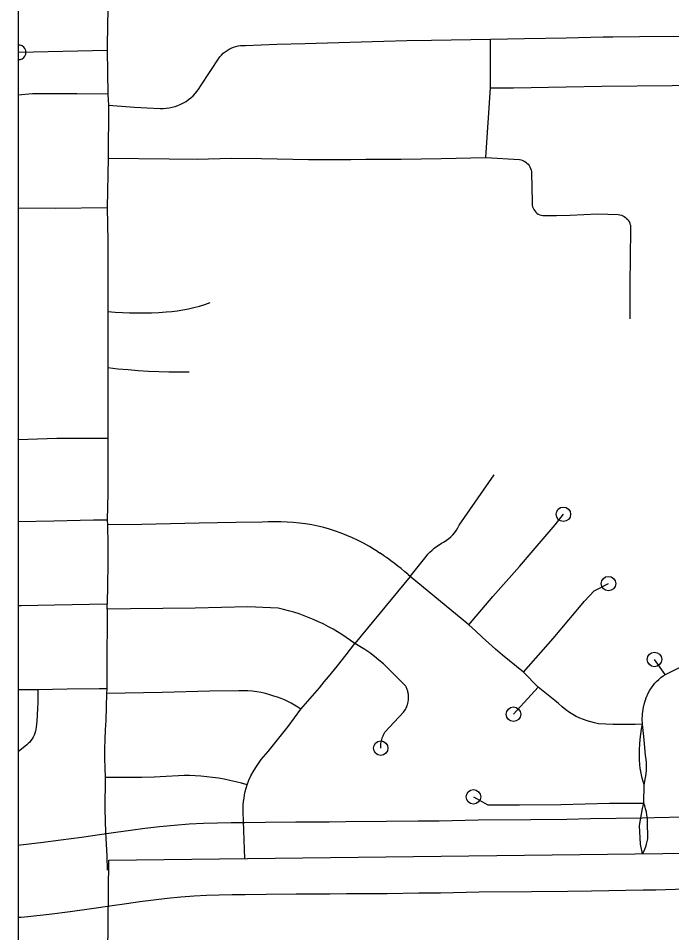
# Model space of a CAD drawing. Extents: x 1127717 to 1741049, y 2026793 to 2244711.
# Drawn here: x 1278363 to 1280619, y 2106486 to 2109643 of the extents above; entities that cross this region are included whole.
import ezdxf

# ---------------------------------------------------------------- set-up
doc = ezdxf.new("R2010")
doc.units = 0
for name, color, linetype in [('1', 7, 'Continuous'), ('10', 7, 'Continuous'), ('33', 7, 'Continuous'), ('6', 7, 'Continuous')]:
    doc.layers.add(name, color=color, linetype=linetype)

msp = doc.modelspace()

# ---------------------------------------------------------------- linework, layer by layer
at = {"layer": '1'}
msp.add_lwpolyline([(1349634.2, 2111942.3), (1278362.7, 2111942.3), (1278362.7, 2066677.1), (1349634.2, 2066677.1)], close=True, dxfattribs=at)
at = {"layer": '10'}
for points in [[(1280516.3, 2106882.5), (1280559.3, 2106883.1), (1280661.2, 2106885.5), (1280785.1, 2106886.9), (1280984.4, 2106891.8), (1281206.9, 2106896.8), (1281418.7, 2106900.2), (1281535.6, 2106902.3), (1281710.3, 2106906.6), (1281908.6, 2106911.8), (1282066.5, 2106915.6), (1282252, 2106920.8), (1282403.4, 2106925.3)], [(1278651.4, 2106825.8), (1278699.6, 2106833.2), (1278749.8, 2106840.2), (1278800.1, 2106846.6), (1278850.4, 2106852.3), (1278900.7, 2106857.4), (1278953.2, 2106862), (1279002.6, 2106864.1), (1279050.2, 2106865.6), (1279097.8, 2106866.5), (1279144.6, 2106866.7)], [(1279144.6, 2106866.7), (1279215.4, 2106867.8), (1279320.8, 2106868.7), (1279420.9, 2106868.7), (1279435.5, 2106868.8), (1279493.2, 2106869.5), (1279633.9, 2106870.4), (1279743.2, 2106871.6), (1279816, 2106872.5), (1279950.6, 2106875.2), (1280132.5, 2106876.6), (1280256.6, 2106878), (1280337.9, 2106879.5), (1280516.3, 2106882.5)], [(1278362.7, 2106788.5), (1278369.8, 2106789.2), (1278439.5, 2106797.2), (1278509.9, 2106806.1), (1278580.4, 2106815.6), (1278651.4, 2106825.8)], [(1282410.9, 2106675.4), (1282259.3, 2106670.9), (1282072.9, 2106665.7), (1281914.9, 2106661.9), (1281716.6, 2106656.6), (1281540.9, 2106652.4), (1281423, 2106650.2), (1281211.7, 2106646.9), (1280990.3, 2106641.9), (1280789.6, 2106636.9), (1280665.5, 2106635.5), (1280564, 2106633.1), (1280520.5, 2106632.5)], [(1279146, 2106616.7), (1279100.7, 2106616.5), (1279056.4, 2106615.7), (1279012, 2106614.3), (1278969.5, 2106612.4), (1278924.2, 2106608.5), (1278877, 2106603.7), (1278829.9, 2106598.4), (1278782.8, 2106592.4), (1278735.8, 2106585.8), (1278687.1, 2106578.4)], [(1280520.5, 2106632.5), (1280342.2, 2106629.5), (1280260.2, 2106628), (1280134.9, 2106626.6), (1279954.1, 2106625.2), (1279820, 2106622.5), (1279746.1, 2106621.7), (1279636.1, 2106620.4), (1279495.5, 2106619.5), (1279438.4, 2106618.8), (1279422.3, 2106618.7), (1279321.8, 2106618.7), (1279218.4, 2106617.9), (1279146, 2106616.7)], [(1278687.1, 2106578.4), (1278615, 2106568), (1278542.2, 2106558.2), (1278469.4, 2106549), (1278395.3, 2106540.4), (1278372.1, 2106538.4), (1278362.7, 2106537.8)]]:
    msp.add_lwpolyline(points, dxfattribs=at)
at = {"layer": '33'}
for points in [[(1278673.4, 2109913), (1278673.7, 2109704.7), (1278671.1, 2109634.6), (1278669.6, 2109532.1)], [(1279993.6, 2109571.1), (1280111, 2109573.9), (1280254.2, 2109575.5), (1280381.5, 2109579), (1280415.9, 2109578.7), (1280507.6, 2109579.8), (1280672.2, 2109581.7), (1280842.9, 2109586.5)], [(1278674.5, 2109343.3), (1278719, 2109339.7), (1278763.5, 2109336.6), (1278808.1, 2109334), (1278852.7, 2109331.9), (1278863, 2109331.9), (1278873.5, 2109332.6), (1278883.7, 2109334), (1278894.1, 2109336.1), (1278904.1, 2109338.9), (1278913.9, 2109342.3), (1278923.5, 2109346.4), (1278932.9, 2109351.1), (1278941.8, 2109356.4), (1278950.4, 2109362.3), (1278958.6, 2109368.8), (1278966.3, 2109375.8), (1278973.5, 2109383.3), (1278980.3, 2109391.3), (1278986.4, 2109399.7), (1278992.1, 2109408.5), (1279058.7, 2109510), (1279064.2, 2109516.3), (1279070.2, 2109522.2), (1279076.5, 2109527.6), (1279083.4, 2109532.5), (1279090.5, 2109536.8), (1279098, 2109540.5), (1279105.8, 2109543.6), (1279113.7, 2109546.1), (1279121.9, 2109548), (1279130.1, 2109549.2), (1279138.5, 2109549.8), (1279146.9, 2109549.7), (1279255.8, 2109553.3), (1279352.8, 2109556), (1279391.4, 2109557), (1279624.3, 2109563.7), (1279704.3, 2109566.1), (1279789.6, 2109567.3), (1279993.6, 2109571.1)], [(1279993.6, 2109402.9), (1279993.6, 2109571.1)], [(1278669.6, 2109532.1), (1278364.3, 2109525.6)], [(1278669.6, 2109532.1), (1278672.4, 2109380.9)], [(1279977.2, 2109162.7), (1279993.6, 2109402.9)], [(1279993.6, 2109402.9), (1280072.3, 2109403.2), (1280254, 2109406.6), (1280377.3, 2109408.7), (1280620.7, 2109411.3), (1280842.7, 2109413.9)], [(1278672.4, 2109380.9), (1278565, 2109382.4), (1278412, 2109382.2), (1278362.7, 2109378.2)], [(1278672.4, 2109380.9), (1278674.5, 2109343.3)], [(1278674.5, 2109343.3), (1278673, 2109160.3)], [(1278673, 2109160.3), (1278883.5, 2109157.6), (1278980.2, 2109157.2), (1279098.5, 2109159.8), (1279202, 2109159.5), (1279364.8, 2109155.6), (1279375.8, 2109155.4), (1279510.8, 2109156.1), (1279562.2, 2109157), (1279684.5, 2109156.3), (1279822.5, 2109159.4), (1279977.2, 2109162.7)], [(1279977.2, 2109162.7), (1280093.7, 2109155.5), (1280099.3, 2109154.2), (1280104.7, 2109152.3), (1280109.8, 2109149.8), (1280114.5, 2109146.8), (1280119, 2109143.2), (1280122.8, 2109139.1), (1280126.4, 2109134.6), (1280129.4, 2109129.8), (1280131.7, 2109124.6), (1280133.4, 2109119.2), (1280134.6, 2109113.7), (1280135.2, 2109108), (1280137.1, 2109009), (1280136.8, 2109003.5), (1280137.2, 2108998), (1280138.4, 2108992.6), (1280140.1, 2108987.4), (1280142.5, 2108982.5), (1280145.7, 2108978), (1280149.3, 2108973.9), (1280153.4, 2108970.2), (1280158, 2108967.2), (1280163, 2108964.8), (1280168.1, 2108963), (1280173.5, 2108962), (1280220.8, 2108962.6), (1280268, 2108963.8), (1280315.2, 2108965.7), (1280362.4, 2108968.3), (1280434.3, 2108965.5), (1280439.6, 2108964.7), (1280444.9, 2108963.3), (1280449.9, 2108961.3), (1280454.6, 2108958.8), (1280459.1, 2108955.7), (1280463.2, 2108952.1), (1280466.8, 2108948), (1280470, 2108943.6), (1280472.5, 2108938.8), (1280474.5, 2108933.8), (1280476.1, 2108928.6), (1280476.8, 2108923.2), (1280477, 2108917.8), (1280476.5, 2108912.3), (1280475.1, 2108818.3), (1280474.2, 2108724.2), (1280473.7, 2108630.1), (1280473.7, 2108605.9)], [(1278673, 2109160.3), (1278669.8, 2108989.4)], [(1278362.7, 2108989), (1278490.8, 2108988), (1278669.8, 2108989.4)], [(1278669.8, 2108989.4), (1278671.9, 2108874), (1278671.7, 2108680.7), (1278671.8, 2108630.6)], [(1278671.8, 2108630.6), (1278697, 2108628.8), (1278722.1, 2108627.3), (1278747.2, 2108626.4), (1278772.4, 2108626), (1278797.5, 2108626), (1278822.8, 2108626.5), (1278847.9, 2108627.5), (1278873, 2108629), (1278892.4, 2108630.9), (1278911.6, 2108633.4), (1278930.9, 2108636.5), (1278949.9, 2108640.3), (1278968.9, 2108644.7), (1278987.8, 2108649.7), (1279006.3, 2108655.3), (1279024.8, 2108661.6)], [(1278671.8, 2108630.6), (1278672.2, 2108585.6), (1278671.6, 2108437.1)], [(1278671.6, 2108437.1), (1278671.9, 2108192.8)], [(1278671.6, 2108437.1), (1278706.7, 2108433.3), (1278741.8, 2108430.1), (1278776.9, 2108427.4), (1278812.1, 2108425.2), (1278847.5, 2108423.6), (1278882.6, 2108422.6), (1278917.9, 2108422.1), (1278953.2, 2108422.1)], [(1278362.7, 2108189.2), (1278496.2, 2108193.1), (1278671.9, 2108192.8)], [(1278671.9, 2108192.8), (1278672.3, 2108145.7), (1278672.4, 2108098.7), (1278672.1, 2108051.7), (1278671.8, 2108004.6), (1278671.1, 2107957.6), (1278670.1, 2107910.7)], [(1279716, 2107715.7), (1279770.6, 2107785.1), (1279777.2, 2107792.7), (1279784.1, 2107799.9), (1279791.6, 2107806.9), (1279799.1, 2107813.4), (1279807.2, 2107819.5), (1279815.4, 2107825.2), (1279824, 2107830.5), (1279832.9, 2107835.4), (1279841.2, 2107840.6), (1279849, 2107846.4), (1279856.5, 2107852.9), (1279863.4, 2107859.9), (1279869.7, 2107867.4), (1279875.3, 2107875.4), (1279880.4, 2107883.9), (1279884.8, 2107892.7), (1280005.3, 2108067.1)], [(1279918.5, 2107549.2), (1280001.2, 2107646.5), (1280093.5, 2107750.1), (1280139.9, 2107805.8), (1280216.3, 2107894.6), (1280244.8, 2107930.5)], [(1278670.1, 2107910.7), (1278622.7, 2107910.6), (1278485.8, 2107906.8), (1278362.7, 2107904.5)], [(1278670.1, 2107910.7), (1278670.6, 2107894)], [(1279716, 2107715.7), (1279708.8, 2107722), (1279707.4, 2107723.3), (1279697.3, 2107731.9), (1279695.9, 2107733.1), (1279685.6, 2107741.6), (1279684.1, 2107742.8), (1279673.7, 2107751.2), (1279672.2, 2107752.3), (1279661.7, 2107760.5), (1279660.1, 2107761.6), (1279649.4, 2107769.6), (1279647.8, 2107770.7), (1279637.1, 2107778.5), (1279635.6, 2107779.6), (1279624.6, 2107787.2), (1279623.1, 2107788.3), (1279612, 2107795.7), (1279610.3, 2107796.7), (1279599.2, 2107804), (1279597.5, 2107805), (1279586.2, 2107812.1), (1279584.5, 2107813), (1279574.9, 2107818.9), (1279573.2, 2107819.9), (1279554.8, 2107830.3), (1279536, 2107840.1), (1279516.8, 2107849.2), (1279497.4, 2107857.7), (1279477.7, 2107865.4), (1279457.8, 2107872.5), (1279437.6, 2107878.9), (1279417.2, 2107884.6), (1279402.7, 2107888.1), (1279396.7, 2107889.5), (1279375.9, 2107893.8), (1279354.7, 2107897), (1279333.4, 2107899.7), (1279311.9, 2107901.7), (1279290.5, 2107903.2), (1279268.9, 2107904.1), (1279247.5, 2107904.4), (1279226, 2107904.2), (1279204.6, 2107903.3), (1279113.6, 2107902.3), (1278986.8, 2107899.8), (1278789.2, 2107895.2), (1278670.6, 2107894)], [(1278670.6, 2107894), (1278671.3, 2107825.5), (1278671.3, 2107756.9), (1278670.8, 2107688.4), (1278669.4, 2107619.9)], [(1279716, 2107715.7), (1279524.5, 2107484.4)], [(1279918.5, 2107549.2), (1279716, 2107715.7)], [(1280107.4, 2107385.7), (1280210, 2107501.9), (1280317.2, 2107630.9), (1280351.4, 2107666.3), (1280400.4, 2107691.2)], [(1278669.4, 2107619.9), (1278487.8, 2107616.8), (1278372.1, 2107614.7), (1278362.7, 2107614.6)], [(1278670, 2107602.6), (1278669.4, 2107619.9)], [(1278670, 2107602.6), (1278669, 2107533.8), (1278668.4, 2107465.1), (1278668.1, 2107396.3), (1278668.2, 2107327.5)], [(1279524.5, 2107484.4), (1279510, 2107495), (1279495.2, 2107505.3), (1279480.2, 2107515.2), (1279464.9, 2107524.7), (1279449.3, 2107533.7), (1279433.5, 2107542.4), (1279417.5, 2107550.6), (1279412.8, 2107552.9), (1279401.2, 2107558.4), (1279384.2, 2107566.2), (1279367, 2107573.5), (1279349.5, 2107580.2), (1279332, 2107586.4), (1279314.2, 2107592.1), (1279296.1, 2107597.3), (1279278, 2107601.9), (1279259.7, 2107605.9), (1279233.7, 2107607.1), (1279155.5, 2107610.8), (1278973.6, 2107606.7), (1278749.6, 2107604), (1278670, 2107602.6)], [(1280107.4, 2107385.7), (1280082.7, 2107404.9), (1280058.4, 2107424.5), (1280034.3, 2107444.4), (1280010.5, 2107464.7), (1279987, 2107485.3), (1279963.9, 2107506.3), (1279941, 2107527.6), (1279918.5, 2107549.2)], [(1279338.2, 2107257.5), (1279370.5, 2107294.3), (1279402.3, 2107331.5), (1279418.8, 2107351.4), (1279433.5, 2107369.1), (1279464.4, 2107407.1), (1279494.8, 2107445.5), (1279524.5, 2107484.4)], [(1279614.1, 2107122.9), (1279614.2, 2107130.1), (1279614.9, 2107137.3), (1279615.9, 2107144.4), (1279617.5, 2107151.4), (1279619.5, 2107158.3), (1279622, 2107165.1), (1279624.8, 2107171.7), (1279628.1, 2107178.1), (1279692.7, 2107247.1), (1279695.1, 2107250.2), (1279696.1, 2107251.8), (1279698.3, 2107255.2), (1279699.4, 2107256.8), (1279701.1, 2107260.3), (1279702.1, 2107262.1), (1279703.7, 2107265.6), (1279704.4, 2107267.5), (1279705.8, 2107271.1), (1279706.4, 2107273), (1279707.5, 2107276.8), (1279708, 2107278.7), (1279708.8, 2107282.6), (1279709.2, 2107284.5), (1279709.7, 2107288.4), (1279709.9, 2107290.3), (1279710.1, 2107294.3), (1279710.2, 2107296.2), (1279710.2, 2107300.2), (1279710, 2107302.1), (1279709.8, 2107306.1), (1279709.5, 2107308), (1279708.8, 2107311.9), (1279708.5, 2107313.8), (1279707.7, 2107317.7), (1279707.1, 2107319.6), (1279706, 2107323.3), (1279705.3, 2107325.2), (1279704, 2107328.9), (1279703.2, 2107330.7), (1279701.4, 2107334.2), (1279700.5, 2107335.9), (1279699.6, 2107337.7), (1279698.6, 2107339.4), (1279623.4, 2107413.6), (1279608, 2107426.8), (1279592.1, 2107439.4), (1279575.9, 2107451.6), (1279559.1, 2107463.1), (1279542, 2107474), (1279524.5, 2107484.4)], [(1280517.6, 2107205.7), (1280517.4, 2107210.3), (1280517.3, 2107211.8), (1280517.1, 2107217.9), (1280517.1, 2107219.4), (1280517.2, 2107225.5), (1280517.1, 2107227), (1280517.4, 2107233.1), (1280517.5, 2107234.6), (1280517.9, 2107240.6), (1280518, 2107242.1), (1280518.7, 2107248.2), (1280518.9, 2107249.7), (1280519.9, 2107255.7), (1280520.1, 2107257.2), (1280521.2, 2107263.2), (1280521.5, 2107264.7), (1280522.8, 2107270.6), (1280523.1, 2107272.1), (1280524.6, 2107278), (1280525, 2107279.4), (1280526.7, 2107285.3), (1280527.2, 2107286.7), (1280529.2, 2107292.5), (1280529.6, 2107293.9), (1280531.7, 2107299.6), (1280532.3, 2107301.1), (1280534, 2107305.3), (1280534.6, 2107306.7), (1280538.8, 2107315.3), (1280543.5, 2107323.7), (1280548.6, 2107331.7), (1280554.3, 2107339.4), (1280560.4, 2107346.8), (1280567, 2107353.8), (1280573.9, 2107360.4), (1280581.2, 2107366.6), (1280588.8, 2107372.4), (1280596.9, 2107377.6), (1280762.5, 2107460)], [(1280595.9, 2107377), (1280559.2, 2107429.3)], [(1280157.6, 2107333.4), (1280107.4, 2107385.7)], [(1280157.6, 2107333.4), (1280072.4, 2107240.1)], [(1280517.6, 2107205.7), (1280492.4, 2107204.8), (1280467, 2107204.4), (1280441.8, 2107204.4), (1280416.3, 2107205), (1280391.1, 2107206), (1280365.9, 2107207.5), (1280352.5, 2107210.1), (1280339.4, 2107213.3), (1280326.4, 2107217.1), (1280313.7, 2107221.6), (1280301.1, 2107226.7), (1280289, 2107232.4), (1280277, 2107238.7), (1280265.3, 2107245.5), (1280252.6, 2107255.8), (1280240.1, 2107266.1), (1280227.5, 2107276.6), (1280215.1, 2107287.1), (1280157.6, 2107333.4)], [(1278430.6, 2107324.1), (1278368.2, 2107324.2), (1278362.7, 2107324.2)], [(1278430.6, 2107324.1), (1278430.7, 2107302.5), (1278430.4, 2107281), (1278429.5, 2107259.4), (1278428.1, 2107238), (1278426.3, 2107216.5), (1278424, 2107195.1), (1278423.1, 2107188), (1278421.6, 2107181.1), (1278419.7, 2107174.3), (1278417.1, 2107167.7), (1278414, 2107161.3), (1278410.5, 2107155.2), (1278406.4, 2107149.4), (1278402.1, 2107143.9), (1278397.1, 2107138.7), (1278391.9, 2107134), (1278362.7, 2107110.5)], [(1278668.2, 2107327.5), (1278641.8, 2107328.1), (1278531.8, 2107326.8), (1278430.6, 2107324.1)], [(1278667.3, 2107311.5), (1278665.4, 2107218.6), (1278663.2, 2107185.9), (1278661.5, 2107153.1), (1278660.8, 2107120.3), (1278660.6, 2107087.5), (1278661.2, 2107054.7), (1278662.7, 2107022)], [(1278668.2, 2107327.5), (1278667.3, 2107311.5)], [(1279338.2, 2107257.5), (1279327.5, 2107264.8), (1279316.5, 2107271.6), (1279305.2, 2107278), (1279293.6, 2107283.9), (1279282, 2107289.3), (1279269.9, 2107294.3), (1279257.8, 2107298.8), (1279245.5, 2107302.8), (1279230.9, 2107307.5), (1279216, 2107311.6), (1279201, 2107315), (1279186, 2107317.7), (1279170.6, 2107319.6), (1279155.3, 2107320.9), (1279139.9, 2107321.4), (1279124.6, 2107321.2), (1279024.2, 2107320.2), (1278860, 2107315.3), (1278667.3, 2107311.5)], [(1279152.7, 2106996.6), (1279159.1, 2107011.9), (1279166.1, 2107026.9), (1279174, 2107041.6), (1279182.4, 2107055.9), (1279191.6, 2107069.8), (1279201.3, 2107083.2), (1279225.3, 2107111.3), (1279248.8, 2107139.8), (1279271.8, 2107168.7), (1279294.5, 2107197.9), (1279316.6, 2107227.6), (1279338.2, 2107257.5)], [(1280523.3, 2106995.9), (1280519.8, 2107007.4), (1280516.8, 2107018.9), (1280514.2, 2107030.6), (1280511.9, 2107042.3), (1280510, 2107054.1), (1280508.4, 2107065.9), (1280507.4, 2107083.5), (1280507, 2107101), (1280507.2, 2107118.6), (1280508.1, 2107136.2), (1280509.5, 2107153.7), (1280511.7, 2107171.1), (1280514.3, 2107188.5), (1280517.6, 2107205.7)], [(1280523.3, 2106995.9), (1280526.3, 2107008.4), (1280528.7, 2107021.1), (1280530.4, 2107033.8), (1280531.4, 2107046.6), (1280531.7, 2107059.5), (1280531.5, 2107072.3), (1280530.5, 2107085.1), (1280528.8, 2107097.9), (1280523.2, 2107151.8), (1280517.6, 2107205.7)], [(1278662.7, 2107022), (1278661.6, 2106911.8), (1278664, 2106831.8), (1278668.4, 2106751.1), (1278669.3, 2106702.1)], [(1279152.7, 2106996.6), (1279133, 2107002), (1279113.3, 2107006.9), (1279093.5, 2107011.3), (1279073.6, 2107015.3), (1279053.5, 2107018.8), (1279033.4, 2107021.7), (1279013.3, 2107024.2), (1278993, 2107026.2), (1278973.7, 2107027.4), (1278954.3, 2107028), (1278935, 2107028), (1278915.7, 2107027.2), (1278873.5, 2107024.8), (1278831.4, 2107022.9), (1278789.3, 2107021.8), (1278747, 2107021.2), (1278704.9, 2107021.3), (1278662.7, 2107022)], [(1279145.3, 2106741.7), (1279138.7, 2106902.7), (1279138.9, 2106914.6), (1279139.5, 2106926.5), (1279140.5, 2106938.4), (1279142.1, 2106950.2), (1279143.9, 2106962), (1279146.4, 2106973.6), (1279149.3, 2106985.2), (1279152.7, 2106996.6)], [(1280522.1, 2106933.5), (1280523.3, 2106995.9)], [(1279934.2, 2106954.9), (1279983.7, 2106926.7), (1280092.8, 2106927.3), (1280235.4, 2106928.9), (1280404.3, 2106933.3), (1280522.1, 2106933.5)], [(1280518.4, 2106757.5), (1280510.4, 2106791.6), (1280507.7, 2106855.6), (1280510.9, 2106875.2), (1280514.3, 2106894.7), (1280518.1, 2106914.1), (1280522.1, 2106933.5)], [(1280518.4, 2106757.5), (1280522.3, 2106765.8), (1280525.8, 2106774.3), (1280528.9, 2106782.9), (1280531.8, 2106791.6), (1280534.1, 2106800.5), (1280536.1, 2106809.4), (1280535.7, 2106870.5), (1280534.8, 2106881.2), (1280533.4, 2106891.9), (1280531.3, 2106902.5), (1280528.8, 2106913), (1280525.7, 2106923.3), (1280522.1, 2106933.5)]]:
    msp.add_lwpolyline(points, dxfattribs=at)
for centre in [(1280244.8, 2107930.5), (1280400.4, 2107691.2), (1280559.2, 2107429.3), (1280072.4, 2107240.1), (1279614.1, 2107122.9), (1279934.2, 2106954.9)]:
    msp.add_circle(centre, 25, dxfattribs=at)
msp.add_arc((1278364.3, 2109525.6), 25, 266.3915, 93.6085, dxfattribs=at)
at = {"layer": '6'}
msp.add_line((1278644.7, 2104314.4), (1278675.5, 2106735.8), dxfattribs=at)
msp.add_lwpolyline([(1278675.5, 2106735.8), (1282214.8, 2106779.2), (1282219, 2106429.2), (1282492.8, 2106432.5), (1282491.8, 2106517.5), (1282820.5, 2106521.5), (1282817.3, 2106786.4), (1283951.9, 2106800.4)], dxfattribs=at)

doc.saveas('drawing.dxf')
